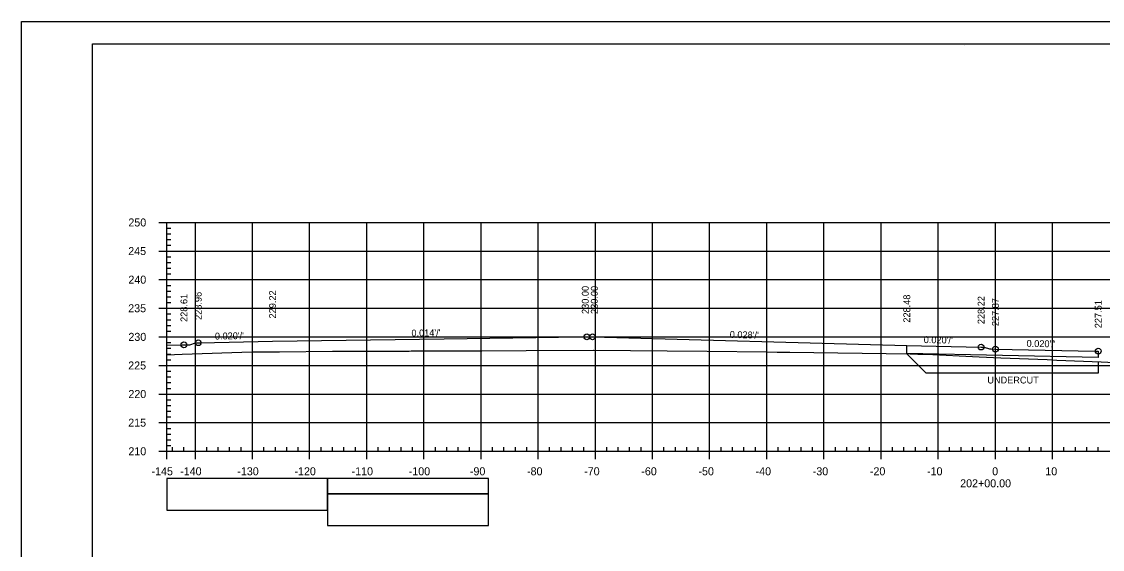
# Model space of a CAD drawing. Extents: x 1386544 to 1388153, y 379785 to 390999.
# Drawn here: x 1387210 to 1387399.1, y 380599.4 to 380691.7 of the extents above; entities that cross this region are included whole.
import ezdxf

# ---------------------------------------------------------------- set-up
doc = ezdxf.new("R2010")
doc.units = 0
for name, color, linetype in [('R_Alt Surface', 7, 'Continuous'), ('R_Axis', 7, 'Continuous'), ('R_Axis Annot', 7, 'Continuous'), ('R_Border', 7, 'Continuous'), ('R_Dimension', 7, 'Continuous'), ('R_Exist Surface', 7, 'Continuous'), ('R_Fin Surface', 7, 'Continuous'), ('R_Fin Surface Annot', 7, 'Continuous'), ('R_Grid', 7, 'Continuous'), ('R_No Plot', 7, 'Continuous'), ('R_Striping', 7, 'Continuous')]:
    doc.layers.add(name, color=color, linetype=linetype)

msp = doc.modelspace()

# ---------------------------------------------------------------- linework, layer by layer
at = {"layer": 'R_Alt Surface'}
msp.add_lwpolyline([(1387398.41, 380634.07), (1387398.41, 380632.98), (1387364.91, 380633.65), (1387364.91, 380635.04)], dxfattribs=at)
at = {"layer": 'R_Axis'}
for p, q in [((1387234.01, 380656.56), (1387235.41, 380656.56)), ((1387235.41, 380616.56), (1387235.41, 380656.56)), ((1387235.41, 380655.56), (1387236.11, 380655.56)), ((1387235.41, 380654.56), (1387236.11, 380654.56)), ((1387235.41, 380653.56), (1387236.11, 380653.56)), ((1387235.41, 380652.56), (1387236.11, 380652.56)), ((1387234.01, 380651.56), (1387235.41, 380651.56)), ((1387235.41, 380650.56), (1387236.11, 380650.56)), ((1387235.41, 380649.56), (1387236.11, 380649.56)), ((1387235.41, 380648.56), (1387236.11, 380648.56)), ((1387234.01, 380646.56), (1387235.41, 380646.56)), ((1387235.41, 380647.56), (1387236.11, 380647.56)), ((1387235.41, 380645.56), (1387236.11, 380645.56)), ((1387235.41, 380644.56), (1387236.11, 380644.56)), ((1387235.41, 380643.56), (1387236.11, 380643.56)), ((1387235.41, 380642.56), (1387236.11, 380642.56)), ((1387234.01, 380641.56), (1387235.41, 380641.56)), ((1387235.41, 380640.56), (1387236.11, 380640.56)), ((1387235.41, 380639.56), (1387236.11, 380639.56)), ((1387235.41, 380638.56), (1387236.11, 380638.56)), ((1387235.41, 380637.56), (1387236.11, 380637.56)), ((1387234.01, 380636.56), (1387235.41, 380636.56)), ((1387235.41, 380635.56), (1387236.11, 380635.56)), ((1387235.41, 380634.56), (1387236.11, 380634.56)), ((1387235.41, 380633.56), (1387236.11, 380633.56)), ((1387234.01, 380631.56), (1387235.41, 380631.56)), ((1387235.41, 380632.56), (1387236.11, 380632.56)), ((1387235.41, 380630.56), (1387236.11, 380630.56)), ((1387235.41, 380629.56), (1387236.11, 380629.56)), ((1387235.41, 380628.56), (1387236.11, 380628.56)), ((1387235.41, 380627.56), (1387236.11, 380627.56)), ((1387234.01, 380626.56), (1387235.41, 380626.56)), ((1387235.41, 380625.56), (1387236.11, 380625.56)), ((1387235.41, 380624.56), (1387236.11, 380624.56)), ((1387235.41, 380623.56), (1387236.11, 380623.56)), ((1387235.41, 380622.56), (1387236.11, 380622.56)), ((1387234.01, 380621.56), (1387235.41, 380621.56)), ((1387235.41, 380620.56), (1387236.11, 380620.56)), ((1387235.41, 380619.56), (1387236.11, 380619.56)), ((1387235.41, 380618.56), (1387236.11, 380618.56)), ((1387234.01, 380616.56), (1387235.41, 380616.56)), ((1387235.41, 380617.56), (1387236.11, 380617.56)), ((1387235.41, 380616.56), (1387235.41, 380617.26)), ((1387235.41, 380616.56), (1387525.41, 380616.56)), ((1387235.41, 380615.16), (1387235.41, 380616.56)), ((1387236.41, 380616.56), (1387236.41, 380617.26)), ((1387238.41, 380616.56), (1387238.41, 380617.26)), ((1387240.41, 380615.16), (1387240.41, 380616.56)), ((1387242.41, 380616.56), (1387242.41, 380617.26)), ((1387244.41, 380616.56), (1387244.41, 380617.26)), ((1387246.41, 380616.56), (1387246.41, 380617.26)), ((1387248.41, 380616.56), (1387248.41, 380617.26)), ((1387250.41, 380615.16), (1387250.41, 380616.56)), ((1387252.41, 380616.56), (1387252.41, 380617.26)), ((1387254.41, 380616.56), (1387254.41, 380617.26)), ((1387256.41, 380616.56), (1387256.41, 380617.26)), ((1387258.41, 380616.56), (1387258.41, 380617.26)), ((1387260.41, 380615.16), (1387260.41, 380616.56)), ((1387262.41, 380616.56), (1387262.41, 380617.26)), ((1387264.41, 380616.56), (1387264.41, 380617.26)), ((1387266.41, 380616.56), (1387266.41, 380617.26)), ((1387268.41, 380616.56), (1387268.41, 380617.26)), ((1387270.41, 380615.16), (1387270.41, 380616.56)), ((1387272.41, 380616.56), (1387272.41, 380617.26)), ((1387274.41, 380616.56), (1387274.41, 380617.26)), ((1387276.41, 380616.56), (1387276.41, 380617.26)), ((1387278.41, 380616.56), (1387278.41, 380617.26)), ((1387280.41, 380615.16), (1387280.41, 380616.56)), ((1387282.41, 380616.56), (1387282.41, 380617.26)), ((1387284.41, 380616.56), (1387284.41, 380617.26)), ((1387286.41, 380616.56), (1387286.41, 380617.26)), ((1387288.41, 380616.56), (1387288.41, 380617.26)), ((1387290.41, 380615.16), (1387290.41, 380616.56)), ((1387292.41, 380616.56), (1387292.41, 380617.26)), ((1387294.41, 380616.56), (1387294.41, 380617.26)), ((1387296.41, 380616.56), (1387296.41, 380617.26)), ((1387298.41, 380616.56), (1387298.41, 380617.26)), ((1387300.41, 380615.16), (1387300.41, 380616.56)), ((1387302.41, 380616.56), (1387302.41, 380617.26)), ((1387304.41, 380616.56), (1387304.41, 380617.26)), ((1387306.41, 380616.56), (1387306.41, 380617.26)), ((1387308.41, 380616.56), (1387308.41, 380617.26)), ((1387310.41, 380615.16), (1387310.41, 380616.56)), ((1387312.41, 380616.56), (1387312.41, 380617.26)), ((1387314.41, 380616.56), (1387314.41, 380617.26)), ((1387316.41, 380616.56), (1387316.41, 380617.26)), ((1387318.41, 380616.56), (1387318.41, 380617.26)), ((1387320.41, 380615.16), (1387320.41, 380616.56)), ((1387322.41, 380616.56), (1387322.41, 380617.26)), ((1387324.41, 380616.56), (1387324.41, 380617.26)), ((1387326.41, 380616.56), (1387326.41, 380617.26)), ((1387328.41, 380616.56), (1387328.41, 380617.26)), ((1387330.41, 380615.16), (1387330.41, 380616.56)), ((1387332.41, 380616.56), (1387332.41, 380617.26)), ((1387334.41, 380616.56), (1387334.41, 380617.26)), ((1387336.41, 380616.56), (1387336.41, 380617.26)), ((1387338.41, 380616.56), (1387338.41, 380617.26)), ((1387340.41, 380615.16), (1387340.41, 380616.56)), ((1387342.41, 380616.56), (1387342.41, 380617.26)), ((1387344.41, 380616.56), (1387344.41, 380617.26)), ((1387346.41, 380616.56), (1387346.41, 380617.26)), ((1387348.41, 380616.56), (1387348.41, 380617.26)), ((1387350.41, 380615.16), (1387350.41, 380616.56)), ((1387352.41, 380616.56), (1387352.41, 380617.26)), ((1387354.41, 380616.56), (1387354.41, 380617.26)), ((1387356.41, 380616.56), (1387356.41, 380617.26)), ((1387358.41, 380616.56), (1387358.41, 380617.26)), ((1387360.41, 380615.16), (1387360.41, 380616.56)), ((1387362.41, 380616.56), (1387362.41, 380617.26)), ((1387364.41, 380616.56), (1387364.41, 380617.26)), ((1387366.41, 380616.56), (1387366.41, 380617.26)), ((1387368.41, 380616.56), (1387368.41, 380617.26)), ((1387370.41, 380615.16), (1387370.41, 380616.56)), ((1387372.41, 380616.56), (1387372.41, 380617.26)), ((1387374.41, 380616.56), (1387374.41, 380617.26)), ((1387376.41, 380616.56), (1387376.41, 380617.26)), ((1387378.41, 380616.56), (1387378.41, 380617.26)), ((1387380.41, 380615.16), (1387380.41, 380616.56)), ((1387382.41, 380616.56), (1387382.41, 380617.26)), ((1387384.41, 380616.56), (1387384.41, 380617.26)), ((1387386.41, 380616.56), (1387386.41, 380617.26)), ((1387388.41, 380616.56), (1387388.41, 380617.26)), ((1387390.41, 380615.16), (1387390.41, 380616.56)), ((1387392.41, 380616.56), (1387392.41, 380617.26)), ((1387394.41, 380616.56), (1387394.41, 380617.26)), ((1387396.41, 380616.56), (1387396.41, 380617.26)), ((1387398.41, 380616.56), (1387398.41, 380617.26))]:
    msp.add_line(p, q, dxfattribs=at)
at = {"layer": 'R_Border'}
for p, q in [((1387222.41, 380687.77), (1387538.59, 380687.77)), ((1387222.41, 380482.31), (1387222.41, 380687.77)), ((1387374.93, 380687.51), (1387374.93, 380687.51)), ((1387374.93, 380687.51), (1387374.93, 380687.51))]:
    msp.add_line(p, q, dxfattribs=at)
at = {"layer": 'R_Dimension'}
for p, q in [((1387364.91, 380633.58), (1387368.28, 380630.21)), ((1387398.41, 380632.21), (1387398.41, 380630.21)), ((1387398.41, 380630.21), (1387368.28, 380630.21))]:
    msp.add_line(p, q, dxfattribs=at)
at = {"layer": 'R_Exist Surface'}
msp.add_lwpolyline([(1387235.41, 380633.42), (1387238.1, 380633.53), (1387250.29, 380633.95), (1387252.81, 380633.96), (1387255.13, 380633.97), (1387264.38, 380634.03), (1387277.82, 380634.08), (1387278.15, 380634.09), (1387278.35, 380634.09), (1387290.57, 380634.14), (1387298.31, 380634.19), (1387310.07, 380634.24), (1387310.11, 380634.24), (1387310.12, 380634.24), (1387310.14, 380634.24), (1387323, 380634.11), (1387330, 380634.04), (1387340.39, 380633.93), (1387342.2, 380633.91), (1387344.45, 380633.88), (1387365.5, 380633.57), (1387366.85, 380633.56), (1387368.32, 380633.53), (1387377.57, 380633.04), (1387381.34, 380632.9), (1387389.49, 380632.58), (1387391.17, 380632.48), (1387398.94, 380632.19), (1387404.87, 380631.89)], dxfattribs=at)
at = {"layer": 'R_Fin Surface'}
for points in [[(1387235.41, 380635.11), (1387238.09, 380635.16), (1387238.41, 380635.17), (1387239.39, 380635.19), (1387239.41, 380635.19), (1387239.43, 380635.19), (1387240.41, 380635.52), (1387240.9, 380635.52), (1387240.91, 380635.52), (1387241.26, 380635.53), (1387253.91, 380635.78), (1387283.97, 380636.2), (1387308, 380636.54), (1387308.91, 380636.56), (1387309.41, 380636.56)], [(1387309.41, 380636.56), (1387309.52, 380636.56), (1387309.79, 380636.56), (1387309.89, 380636.56), (1387309.91, 380636.56), (1387309.91, 380636.56), (1387309.91, 380636.56), (1387309.91, 380636.56), (1387309.91, 380636.56), (1387364.91, 380635.04), (1387370.04, 380634.94), (1387377.91, 380634.78), (1387377.91, 380634.78), (1387378.14, 380634.78), (1387378.41, 380634.78), (1387378.43, 380634.77), (1387379.41, 380634.45), (1387379.69, 380634.44), (1387380.41, 380634.43), (1387397.8, 380634.08), (1387398.4, 380634.07), (1387398.41, 380634.07)]]:
    msp.add_lwpolyline(points, dxfattribs=at)
msp.add_lwpolyline([(1387235.41, 380606.29), (1387263.51, 380606.29), (1387263.51, 380611.82), (1387235.41, 380611.82)], close=True, dxfattribs=at)
at = {"layer": 'R_Grid'}
for p, q in [((1387235.41, 380656.56), (1387525.41, 380656.56)), ((1387235.41, 380616.56), (1387235.41, 380656.56)), ((1387240.41, 380616.56), (1387240.41, 380656.56)), ((1387250.41, 380616.56), (1387250.41, 380656.56)), ((1387260.41, 380616.56), (1387260.41, 380656.56)), ((1387270.41, 380616.56), (1387270.41, 380656.56)), ((1387280.41, 380616.56), (1387280.41, 380656.56)), ((1387290.41, 380616.56), (1387290.41, 380656.56)), ((1387300.41, 380616.56), (1387300.41, 380656.56)), ((1387310.41, 380616.56), (1387310.41, 380656.56)), ((1387320.41, 380616.56), (1387320.41, 380656.56)), ((1387330.41, 380616.56), (1387330.41, 380656.56)), ((1387340.41, 380616.56), (1387340.41, 380656.56)), ((1387350.41, 380616.56), (1387350.41, 380656.56)), ((1387360.41, 380616.56), (1387360.41, 380656.56)), ((1387370.41, 380616.56), (1387370.41, 380656.56)), ((1387380.41, 380616.56), (1387380.41, 380656.56)), ((1387390.41, 380616.56), (1387390.41, 380656.56)), ((1387235.41, 380651.56), (1387525.41, 380651.56)), ((1387235.41, 380646.56), (1387525.41, 380646.56)), ((1387235.41, 380641.56), (1387525.41, 380641.56)), ((1387235.41, 380636.56), (1387525.41, 380636.56)), ((1387235.41, 380631.56), (1387525.41, 380631.56)), ((1387235.41, 380626.56), (1387525.41, 380626.56)), ((1387235.41, 380621.56), (1387525.41, 380621.56)), ((1387235.41, 380616.56), (1387525.41, 380616.56))]:
    msp.add_line(p, q, dxfattribs=at)
at = {"layer": 'R_No Plot'}
msp.add_line((1387210.01, 380691.66), (1387543.34, 380691.66), dxfattribs=at)
for points in [[(1387210, 380691.66), (1387543.34, 380691.66), (1387543.34, 380478.33), (1387210, 380478.33)], [(1387456.33, 380687.77), (1387475.95, 380687.77), (1387475.95, 380677.89), (1387492.06, 380677.89), (1387515.26, 380677.89), (1387515.26, 380653.56), (1387538.59, 380653.56), (1387538.59, 380482.31), (1387222.41, 380482.31), (1387222.41, 380687.77)]]:
    msp.add_lwpolyline(points, close=True, dxfattribs=at)
for centre in [(1387308.91, 380636.56), (1387309.91, 380636.56), (1387238.41, 380635.17), (1387240.91, 380635.52), (1387377.91, 380634.78), (1387380.41, 380634.43), (1387398.41, 380634.07)]:
    msp.add_circle(centre, 0.5, dxfattribs=at)
at = {"layer": 'R_Striping'}
for points in [[(1387263.51, 380609.12), (1387291.7, 380609.12), (1387291.7, 380611.82), (1387263.51, 380611.82)], [(1387263.51, 380603.59), (1387291.7, 380603.59), (1387291.7, 380609.12), (1387263.51, 380609.12)]]:
    msp.add_lwpolyline(points, close=True, dxfattribs=at)

# ---------------------------------------------------------------- texts
at = {"layer": 'R_Axis Annot'}
for s, p in [('250', (1387228.69, 380655.86)), ('245', (1387228.66, 380650.86)), ('240', (1387228.69, 380645.86)), ('235', (1387228.66, 380640.86)), ('230', (1387228.69, 380635.86)), ('225', (1387228.66, 380630.86)), ('220', (1387228.69, 380625.86)), ('215', (1387228.66, 380620.86)), ('210', (1387228.69, 380615.86)), ('-145', (1387232.74, 380612.36)), ('-140', (1387237.75, 380612.36)), ('-130', (1387247.75, 380612.36)), ('-120', (1387257.75, 380612.36)), ('-110', (1387267.75, 380612.36)), ('-100', (1387277.75, 380612.36)), ('-90', (1387288.45, 380612.36)), ('-80', (1387298.45, 380612.36)), ('-70', (1387308.45, 380612.36)), ('-60', (1387318.45, 380612.36)), ('-50', (1387328.45, 380612.36)), ('-40', (1387338.45, 380612.36)), ('-30', (1387348.45, 380612.36)), ('-20', (1387358.45, 380612.36)), ('-10', (1387368.45, 380612.36)), ('0', (1387379.85, 380612.36)), ('10', (1387389.15, 380612.36)), ('202+00.00', (1387374.25, 380610.26))]:
    msp.add_text(s, height=1.4, dxfattribs=at).set_placement(p)
at = {"layer": 'R_Dimension'}
msp.add_text('UNDERCUT', height=1.2, dxfattribs=at).set_placement((1387379, 380628.41))
at = {"layer": 'R_Fin Surface Annot'}
for s, rotation, p in [('230.00', 90, (1387310.82, 380640.56)), ('228.48', 90, (1387365.51, 380639.04)), ('228.22', 90, (1387378.51, 380638.78)), ('227.87', 90, (1387381.01, 380638.43)), ('227.51', 90, (1387399.01, 380638.07)), ("0.028'/'", 358.418, (1387333.91, 380636.39)), ("0.020'/'", 358.8543, (1387367.86, 380635.48)), ("0.020'/'", 358.8543, (1387385.86, 380634.82))]:
    msp.add_text(s, height=1.2, rotation=rotation, dxfattribs=at).set_placement(p)
at = {"layer": 'R_No Plot'}
for s, rotation, p in [('229.22', 90, (1387254.51, 380639.78)), ('230.00', 90, (1387309.24, 380640.56)), ('228.61', 90, (1387239.01, 380639.17)), ('228.96', 90, (1387241.51, 380639.52)), ("0.020'/'", 1.1458, (1387243.84, 380636.08)), ("0.014'/'", 0.8114, (1387278.23, 380636.62))]:
    msp.add_text(s, height=1.2, rotation=rotation, dxfattribs=at).set_placement(p)
for p in [(1387253.87, 380635.73), (1387364.87, 380634.99)]:
    msp.add_text('+', height=0.1, dxfattribs=at).set_placement(p)

doc.saveas('drawing.dxf')
